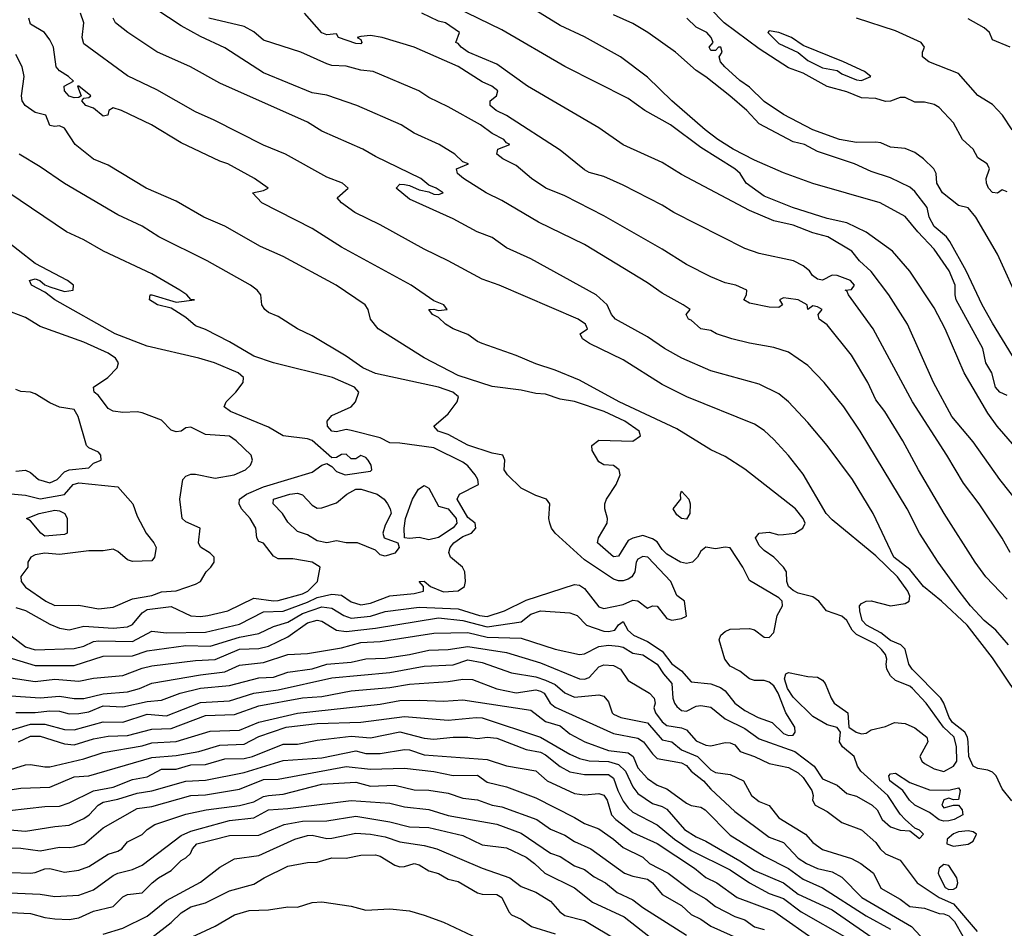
# Model space of a CAD drawing. Header units: metres. Extents: x -46681 to -43747, y -240911 to -237677.
# Tile 260 of 656: x -44941 to -44839, y -240417 to -240323. Entities that reach past the tile are written whole.
import ezdxf

# ---------------------------------------------------------------- set-up
doc = ezdxf.new("R2010")
doc.units = ezdxf.units.M
doc.layers.add('CONTOUR_INDEX', color=1, linetype='Continuous')
doc.layers.add('CONTOUR_INTER', color=3, linetype='Continuous')

msp = doc.modelspace()

# ---------------------------------------------------------------- linework, layer by layer
at = {"layer": 'CONTOUR_INDEX'}
for points, elevation in [([(-44839.1, -240382.82), (-44841.28, -240380.52), (-44842.39, -240379.02), (-44845.59, -240374.02), (-44848.22, -240369.52), (-44849.82, -240366.52), (-44851.67, -240363.52), (-44852.6, -240362.32), (-44853.42, -240360.52), (-44855.1, -240357.7), (-44857.6, -240354.59), (-44858.43, -240354.02), (-44858.53, -240353.52), (-44858.14, -240353.02), (-44858.6, -240352.73), (-44859.1, -240352.63), (-44859.6, -240353.02), (-44859.68, -240352.52), (-44860.59, -240352.02), (-44861.6, -240351.87), (-44862.1, -240351.82), (-44862.53, -240352.02), (-44862.2, -240352.52), (-44862.6, -240352.8), (-44863.6, -240352.79), (-44865.6, -240352.37), (-44866.2, -240352.02), (-44865.92, -240351.52), (-44865.89, -240351.02), (-44867, -240350.52), (-44868.1, -240350.26), (-44869.6, -240349.65), (-44872.1, -240348.37), (-44874.6, -240346.79), (-44880.6, -240343.36), (-44884.6, -240341.3), (-44886.55, -240340.52), (-44888.03, -240339.52), (-44889.6, -240338.18), (-44891, -240337.52), (-44891.6, -240337.02), (-44891.5, -240336.52), (-44890.27, -240336.02), (-44890.6, -240335.86), (-44890.87, -240335.52), (-44892.1, -240334.89), (-44893.3, -240334.02), (-44896.6, -240332.15), (-44898.6, -240331.19), (-44899.64, -240330.52), (-44904.33, -240328.52), (-44905.6, -240328.37), (-44907.1, -240327.97), (-44908.6, -240327.89), (-44909.1, -240327.72), (-44911.79, -240326.52), (-44915.6, -240325.29), (-44916.6, -240324.44), (-44917.6, -240323.9), (-44921.24, -240323.02)], 85), ([(-44836.1, -240361.76), (-44840.6, -240354.43), (-44841.66, -240352.52), (-44843.32, -240349.02), (-44844.99, -240346.02), (-44845.35, -240345.52), (-44846.6, -240344.46), (-44847.12, -240343.52), (-44847.33, -240342.52), (-44848.6, -240340.86), (-44849.1, -240340.41), (-44851.1, -240339.47), (-44853.1, -240338.82), (-44854.8, -240338.02), (-44858.6, -240336.74), (-44859.95, -240336.02), (-44861.1, -240335.76), (-44864.6, -240333.9), (-44865.89, -240332.52), (-44867.62, -240331.02), (-44870.1, -240329.06), (-44871.1, -240328.42), (-44873.22, -240326.52), (-44876.07, -240324.52), (-44877.6, -240323.59), (-44879.6, -240322.68)], 90), ([(-44941.6, -240390.92), (-44939.1, -240391.29), (-44937.1, -240391.08), (-44934.6, -240391.26), (-44933.1, -240390.95), (-44930.1, -240390.68), (-44928.1, -240389.94), (-44927.1, -240389.7), (-44922.6, -240389.13), (-44920.6, -240389.05), (-44918.1, -240387.99), (-44916.1, -240387.89), (-44915.1, -240387.68), (-44913.1, -240386.71), (-44911.1, -240385.28), (-44910.1, -240384.98), (-44909.6, -240385.1), (-44908.1, -240386.01), (-44907.1, -240386.15), (-44904.1, -240385.8), (-44897.6, -240384.76), (-44895.1, -240385.02), (-44892.6, -240385.66), (-44889.1, -240385.16), (-44888.1, -240384.38), (-44887.1, -240384.02), (-44884.1, -240384.24), (-44883.33, -240384.52), (-44882.39, -240385.52), (-44880.6, -240386.12), (-44880.1, -240386.17), (-44879.45, -240386.02), (-44879.1, -240385.47), (-44878.6, -240385.14), (-44878.12, -240386.02), (-44877.55, -240386.52), (-44876.1, -240387.2), (-44874.6, -240388.17), (-44873.6, -240389.5), (-44872.6, -240390.2), (-44871.6, -240391.33), (-44869.6, -240391.56), (-44868.6, -240391.93), (-44868.1, -240392.27), (-44867.12, -240393.52), (-44866.1, -240394.3), (-44864.73, -240395.02), (-44863.26, -240395.52), (-44862.1, -240396.66), (-44861.6, -240396.86), (-44861.1, -240396.83), (-44860.92, -240396.52), (-44860.96, -240396.02), (-44861.87, -240394.52), (-44862.65, -240392.52), (-44863.1, -240391.76), (-44863.6, -240391.36), (-44864.1, -240391.19), (-44865.1, -240391.19), (-44865.6, -240391.03), (-44866.6, -240390.25), (-44867.6, -240389.71), (-44868.14, -240389.02), (-44868.72, -240387.02), (-44868.55, -240386.52), (-44868.1, -240386.14), (-44867.6, -240385.93), (-44865.6, -240385.84), (-44865.1, -240385.98), (-44864.1, -240386.73), (-44863.6, -240386.76), (-44863.1, -240386.26), (-44862.75, -240384.52), (-44862.2, -240383.52), (-44862.23, -240383.02), (-44862.6, -240382.69), (-44865.6, -240380.92), (-44866.3, -240379.52), (-44867.6, -240377.53), (-44868.1, -240377.48), (-44869.1, -240377.64), (-44870.1, -240377.47), (-44870.6, -240377.89), (-44870.95, -240378.52), (-44871.46, -240379.02), (-44872.1, -240379.16), (-44872.72, -240379.02), (-44874.1, -240378.21), (-44874.6, -240377.71), (-44875.1, -240376.94), (-44875.6, -240376.61), (-44876.6, -240376.29), (-44877.6, -240376.54), (-44878.1, -240376.79), (-44879.1, -240378.42), (-44879.6, -240378.48), (-44881.24, -240377.02), (-44881.16, -240376.52), (-44880.27, -240375.02), (-44880.22, -240374.52), (-44880.51, -240373.52), (-44880.5, -240373.02), (-44880.33, -240372.52), (-44879.33, -240371.02), (-44878.9, -240370.02), (-44879.01, -240369.52), (-44879.6, -240369.07), (-44880.6, -240369.01), (-44881.1, -240368.7), (-44881.81, -240367.52), (-44881.84, -240367.02), (-44881.1, -240366.48), (-44877.6, -240366.57), (-44876.81, -240366.02), (-44876.97, -240365.52), (-44878.45, -240364.52), (-44880.56, -240363.52), (-44883.6, -240362.5), (-44885.1, -240362.24), (-44886.6, -240361.72), (-44887.6, -240361.66), (-44889.1, -240361.31), (-44892.1, -240360.93), (-44895.6, -240359.81), (-44899.1, -240357.99), (-44903.83, -240355.02), (-44904.62, -240354.02), (-44904.83, -240353.02), (-44905.17, -240352.52), (-44908.14, -240350.52), (-44913.6, -240347.56), (-44915.94, -240346.52), (-44919.6, -240344.44), (-44921.76, -240343.52), (-44924.6, -240341.85), (-44927.68, -240340.52), (-44931.6, -240338.15), (-44933.1, -240337.54), (-44935, -240336.02), (-44936.1, -240334.34), (-44936.6, -240334.12), (-44937.1, -240334.18), (-44937.6, -240334.07), (-44938.02, -240333.02), (-44939.1, -240332.73), (-44940.15, -240332.02), (-44940.46, -240331.52), (-44940.53, -240331.02), (-44940.24, -240329.02), (-44940.46, -240328.02), (-44941.1, -240326.78)], 80), ([(-44941.1, -240369.64), (-44940.1, -240369.55), (-44939.6, -240369.8), (-44938.77, -240370.52), (-44937.6, -240370.84), (-44936.86, -240370.52), (-44936.1, -240369.71), (-44935.6, -240369.51), (-44933.6, -240369.31), (-44933.1, -240368.84), (-44932.32, -240368.52), (-44932.35, -240368.02), (-44932.6, -240367.7), (-44933.6, -240367.26), (-44933.84, -240367.02), (-44934.69, -240364.02), (-44935.1, -240363.32), (-44936.6, -240363.08), (-44937.6, -240362.63), (-44939.1, -240361.68), (-44939.6, -240361.51), (-44940.6, -240361.44), (-44941.1, -240361.24)], 75), ([(-44942.1, -240400.5), (-44940.1, -240399.89), (-44939.6, -240399.84), (-44938.1, -240400.1), (-44937.6, -240400.07), (-44934.1, -240399.26), (-44932.1, -240398.61), (-44928.1, -240397.92), (-44927.1, -240397.6), (-44924.6, -240397.48), (-44921.1, -240396.43), (-44918.1, -240396.32), (-44916.1, -240395.5), (-44912.1, -240394.56), (-44903.6, -240393.65), (-44901.6, -240393.27), (-44899.6, -240393.22), (-44897.1, -240393.33), (-44895.1, -240393.19), (-44888.1, -240394.26), (-44886.6, -240395.42), (-44885.1, -240395.88), (-44884.1, -240396.69), (-44882.56, -240397.52), (-44880.1, -240398.42), (-44878.1, -240398.65), (-44877.58, -240399.02), (-44877.1, -240400.2), (-44876.1, -240401.29), (-44875.1, -240401.97), (-44874.1, -240402.36), (-44872.1, -240403.81), (-44871.6, -240404.08), (-44870.6, -240404.24), (-44870.18, -240404.52), (-44867.6, -240407.13), (-44864.1, -240409.29), (-44861.6, -240410.56), (-44860.1, -240411.64), (-44858.1, -240412.55), (-44853.6, -240415.41), (-44851.1, -240416.78)], 85), ([(-44941.6, -240410.95), (-44939.6, -240411.02), (-44939.1, -240410.96), (-44938.1, -240410.57), (-44937.6, -240410.54), (-44936.1, -240410.92), (-44934.6, -240410.72), (-44933.6, -240410.33), (-44931.6, -240409.08), (-44930.6, -240408.78), (-44930.2, -240408.52), (-44929.6, -240407.82), (-44928.1, -240407.05), (-44927.58, -240406.52), (-44926.79, -240406.02), (-44923.6, -240404.97), (-44921.51, -240404.52), (-44918.1, -240404.06), (-44916.6, -240403.69), (-44915.6, -240403.15), (-44915.1, -240403.02), (-44913.6, -240402.9), (-44909.6, -240401.86), (-44906.1, -240401.68), (-44904.6, -240402.07), (-44902.1, -240401.99), (-44900.1, -240402.46), (-44898.6, -240402.5), (-44896.6, -240402.78), (-44895.1, -240403.3), (-44893.6, -240403.49), (-44892.1, -240404.02), (-44891.1, -240404.21), (-44887.48, -240405.52), (-44886.1, -240406.49), (-44884.6, -240407.12), (-44883.6, -240407.78), (-44881.92, -240408.52), (-44878.46, -240411.02), (-44877.6, -240411.35), (-44876.1, -240411.65), (-44875.6, -240412.02), (-44874.6, -240413.24), (-44872.6, -240414.35), (-44871.6, -240415.29), (-44870.6, -240415.76), (-44869.6, -240416.47), (-44866.6, -240417.84)], 90), ([(-44923.91, -240418.02), (-44920.6, -240416.5), (-44918.6, -240415.31), (-44917.1, -240414.88), (-44915.1, -240414.79), (-44913.1, -240414.5), (-44912.1, -240414.54), (-44910.6, -240414.05), (-44909.6, -240413.97), (-44906.6, -240414.42), (-44905.1, -240414.83), (-44902.6, -240414.69), (-44900.6, -240414.91), (-44899.1, -240415.34), (-44897.1, -240416.09), (-44893.6, -240417.71)], 95)]:
    msp.add_lwpolyline(points, dxfattribs=dict(at, elevation=elevation))
at = {"layer": 'CONTOUR_INTER'}
for points, elevation in [([(-44838.95, -240387.52), (-44840.27, -240386.02), (-44841.45, -240385.02), (-44842.87, -240383.52), (-44844.02, -240382.02), (-44846.2, -240379.02), (-44848.12, -240376.02), (-44849.39, -240373.52), (-44854.23, -240365.52), (-44855.91, -240363.02), (-44857.92, -240360.52), (-44859.6, -240358.77), (-44861.6, -240357.4), (-44863.1, -240356.91), (-44865.6, -240356.49), (-44867.44, -240356.02), (-44869.02, -240355.52), (-44869.6, -240355.17), (-44870.6, -240355), (-44871.6, -240354.1), (-44871.89, -240354.02), (-44872.14, -240353.52), (-44871.73, -240353.02), (-44872.42, -240352.52), (-44874.6, -240351.35), (-44876.1, -240350.26), (-44882.6, -240346.32), (-44887.33, -240344.02), (-44891.1, -240341.79), (-44892.7, -240341.02), (-44895.02, -240339.52), (-44895.64, -240339.02), (-44895.76, -240338.52), (-44894.53, -240338.02), (-44895.1, -240337.81), (-44895.93, -240337.02), (-44897.55, -240336.02), (-44900.1, -240334.85), (-44901.46, -240334.02), (-44906, -240332.02), (-44909.1, -240330.96), (-44910.6, -240330.7), (-44915.6, -240328.67), (-44919.6, -240326.08), (-44922.1, -240324.93), (-44924.1, -240323.82), (-44928.1, -240321.16)], 84), ([(-44835.36, -240370.52), (-44840.12, -240365.02), (-44841.1, -240363.68), (-44843.51, -240359.52), (-44845.47, -240355.02), (-44846.6, -240352.84), (-44849.1, -240349.07), (-44850.9, -240347.02), (-44853.6, -240345.07), (-44855.6, -240344.09), (-44857.6, -240343.64), (-44861.19, -240342.52), (-44864.1, -240341.36), (-44865.94, -240340.02), (-44866.57, -240339.02), (-44867.13, -240338.52), (-44870.6, -240336.34), (-44873.75, -240334.02), (-44876.38, -240332.52), (-44878.1, -240331.28), (-44884.6, -240327.99), (-44891.1, -240324.22), (-44897.1, -240321.31)], 88), ([(-44839.1, -240340.91), (-44839.6, -240340.7), (-44840.1, -240341.03), (-44840.6, -240340.98), (-44841.01, -240340.52), (-44841.23, -240340.02), (-44841.26, -240339.52), (-44840.92, -240338.52), (-44841.14, -240338.02), (-44842.1, -240337.4), (-44842.61, -240336.52), (-44843.7, -240335.52), (-44844.6, -240333.79), (-44846.1, -240332.21), (-44846.6, -240331.93), (-44847.6, -240331.68), (-44848.6, -240331.66), (-44849.6, -240331.19), (-44850.1, -240331.2), (-44851.1, -240331.57), (-44851.6, -240331.6), (-44852.6, -240331.3), (-44854.1, -240331.24), (-44855.6, -240330.6), (-44857.6, -240330.06), (-44860.1, -240328.68), (-44861.6, -240328.14), (-44864.6, -240326.19), (-44868.22, -240323.52), (-44869.64, -240322.02)], 92), ([(-44941.6, -240392.79), (-44938.6, -240393), (-44936.6, -240392.81), (-44935.1, -240393.06), (-44934.1, -240393.06), (-44932.1, -240392.57), (-44929.6, -240392.36), (-44928.38, -240392.02), (-44927.1, -240391.49), (-44922.1, -240390.62), (-44919.6, -240390.31), (-44918.1, -240389.61), (-44915.6, -240389.36), (-44913.1, -240388.51), (-44911.1, -240388.41), (-44907.6, -240387.83), (-44905.6, -240387.28), (-44903.6, -240387.19), (-44898.1, -240386.34), (-44894.6, -240386.26), (-44892.6, -240386.74), (-44889.1, -240386.85), (-44885.6, -240387.97), (-44883.1, -240388.51), (-44882.6, -240388.46), (-44881.1, -240387.69), (-44880.1, -240387.57), (-44879.1, -240387.66), (-44878.6, -240387.78), (-44877.6, -240388.38), (-44876.6, -240388.56), (-44875.1, -240389.51), (-44874.47, -240390.52), (-44873.6, -240391.52), (-44873.48, -240393.02), (-44873.32, -240393.52), (-44873.1, -240393.89), (-44872.6, -240394.29), (-44872.1, -240394.36), (-44871.1, -240393.84), (-44870.6, -240393.78), (-44869.6, -240393.94), (-44868.1, -240395.13), (-44866.1, -240396.15), (-44864.6, -240397.22), (-44860.96, -240398.52), (-44858.94, -240400.02), (-44858.1, -240401.33), (-44856.6, -240401.96), (-44855.6, -240402.84), (-44854.6, -240403.11), (-44852.99, -240404.02), (-44852.48, -240404.52), (-44851.95, -240405.52), (-44851.1, -240406.25), (-44850.1, -240406.61), (-44849.1, -240406.69), (-44848.1, -240407.47), (-44847.72, -240407.02), (-44848.1, -240406.6), (-44848.6, -240406.41), (-44849.6, -240405.5), (-44850.1, -240404.96), (-44851.39, -240403.02), (-44854.16, -240400.52), (-44854.49, -240400.02), (-44854.83, -240399.02), (-44856.04, -240398.02), (-44856.35, -240397.52), (-44856.24, -240396.52), (-44856.6, -240396.03), (-44857.6, -240395.78), (-44859.1, -240394.91), (-44861.1, -240392.93), (-44861.7, -240392.02), (-44862.01, -240391.02), (-44861.88, -240390.52), (-44861.6, -240390.37), (-44859.6, -240390.8), (-44858.6, -240390.86), (-44858.1, -240391.17), (-44857.82, -240391.52), (-44857.21, -240393.02), (-44856.89, -240393.52), (-44855.5, -240394.52), (-44855.37, -240396.02), (-44854.64, -240396.52), (-44854.1, -240396.7), (-44853.6, -240396.63), (-44853.1, -240396.29), (-44851.6, -240395.93), (-44850.7, -240395.52), (-44849.6, -240395.61), (-44848.6, -240396.06), (-44847.37, -240397.02), (-44847.27, -240397.52), (-44848.07, -240399.02), (-44847.86, -240399.52), (-44847.6, -240399.74), (-44846.6, -240400.28), (-44845.6, -240400.55), (-44844.61, -240400.02), (-44844.29, -240399.52), (-44844.3, -240398.02), (-44844.54, -240397.02), (-44845.63, -240396.02), (-44847.42, -240393.52), (-44848.83, -240392.02), (-44849.1, -240391.8), (-44850.6, -240391.19), (-44851.1, -240390.73), (-44851.48, -240390.02), (-44851.55, -240389.52), (-44851.46, -240389.02), (-44851.6, -240388.52), (-44852.01, -240388.02), (-44852.6, -240387.47), (-44854.6, -240386.46), (-44855.04, -240386.02), (-44855.6, -240385.03), (-44856.1, -240384.58), (-44857.69, -240384.02), (-44858.47, -240383.02), (-44859.1, -240382.6), (-44860.6, -240382.22), (-44861.1, -240381.95), (-44861.58, -240381.52), (-44861.77, -240381.02), (-44861.8, -240380.02), (-44862.12, -240379.52), (-44863.1, -240378.51), (-44864.1, -240377.83), (-44864.6, -240377.31), (-44864.99, -240376.52), (-44864.62, -240376.02), (-44863.6, -240375.93), (-44862.6, -240376.21), (-44862.1, -240376.17), (-44860.95, -240376.02), (-44860.11, -240375.52), (-44859.87, -240375.02), (-44860.08, -240374.52), (-44860.86, -240373.52), (-44866.1, -240369.44), (-44868.1, -240368.13), (-44869.6, -240367.45), (-44873.1, -240365.3), (-44879.02, -240362.52), (-44883.1, -240360.28), (-44885.6, -240359.25), (-44887.6, -240358.61), (-44889.6, -240357.74), (-44893.1, -240356.52), (-44893.6, -240356.31), (-44894.6, -240355.6), (-44896.1, -240355.01), (-44896.9, -240354.52), (-44897.6, -240353.83), (-44898.21, -240353.52), (-44898.59, -240353.02), (-44898.1, -240352.98), (-44897.6, -240353.13), (-44896.73, -240353.02), (-44897.06, -240352.52), (-44898.1, -240352.13), (-44900.41, -240350.52), (-44907.6, -240346.59), (-44910.6, -240344.68), (-44915.8, -240342.02), (-44916.73, -240341.02), (-44915.6, -240340.76), (-44915.13, -240340.52), (-44916.54, -240339.52), (-44919.29, -240338.02), (-44920.1, -240337.75), (-44924.1, -240335.87), (-44927.14, -240334.02), (-44930.22, -240332.52), (-44931.1, -240332.27), (-44931.54, -240332.52), (-44931.62, -240333.02), (-44932.1, -240333.13), (-44933.1, -240332.29), (-44933.9, -240332.02), (-44934.31, -240331.52), (-44934.1, -240331.27), (-44933.6, -240331.19), (-44933.37, -240331.02), (-44934.6, -240330.01), (-44934.76, -240330.02), (-44934.39, -240331.02), (-44934.6, -240331.19), (-44935.1, -240331.22), (-44935.6, -240331.07), (-44936.09, -240330.52), (-44936.14, -240330.02), (-44935.16, -240329.52), (-44935.67, -240329.02), (-44936.6, -240328.45), (-44936.94, -240328.02), (-44937.24, -240326.02), (-44937.6, -240325.26), (-44938.14, -240324.52), (-44939.6, -240323.63), (-44939.77, -240323.02)], 81), ([(-44838.6, -240403.57), (-44839.6, -240402.34), (-44840.21, -240401.02), (-44840.6, -240400.65), (-44841.1, -240400.43), (-44842.1, -240400.27), (-44842.61, -240400.02), (-44843.03, -240399.02), (-44843.1, -240397.5), (-44843.18, -240397.02), (-44843.45, -240396.52), (-44844.72, -240395.52), (-44845.06, -240395.02), (-44845.61, -240393.52), (-44845.93, -240393.02), (-44848.88, -240390.02), (-44849.21, -240389.52), (-44849.6, -240387.97), (-44850.05, -240387.52), (-44851.1, -240387.07), (-44852.1, -240386.3), (-44853.58, -240385.52), (-44854.01, -240385.02), (-44854.27, -240384.02), (-44854.29, -240383.52), (-44854.1, -240383.26), (-44853.6, -240383.03), (-44853.1, -240383.01), (-44851.1, -240383.5), (-44849.6, -240383.27), (-44849.19, -240383.02), (-44849.1, -240382.52), (-44849.3, -240382.02), (-44850.38, -240380.52), (-44852.6, -240378.38), (-44857.1, -240374.68), (-44857.73, -240374.02), (-44860.1, -240369.98), (-44861.6, -240368.04), (-44863.1, -240366.38), (-44864.1, -240365.46), (-44865.1, -240364.8), (-44872.07, -240362.02), (-44874.6, -240360.73), (-44878.6, -240358.2), (-44882.06, -240356.52), (-44882.78, -240356.02), (-44883.02, -240355.52), (-44882.27, -240355.02), (-44882.49, -240354.52), (-44883.25, -240354.02), (-44891.37, -240350.52), (-44893.1, -240349.9), (-44896.6, -240348), (-44899.1, -240346.82), (-44903.6, -240344.29), (-44906.21, -240343.02), (-44907.58, -240342.02), (-44908.05, -240341.52), (-44906.9, -240340.52), (-44907.5, -240340.02), (-44909.1, -240339.38), (-44913.36, -240337.02), (-44915.6, -240336.11), (-44920.69, -240333.52), (-44922.6, -240332.67), (-44926.6, -240330.4), (-44929.6, -240328.97), (-44934.1, -240325.67), (-44934.28, -240325.02), (-44934.1, -240323.52), (-44934.44, -240322.52)], 82), ([(-44836.81, -240394.52), (-44840.6, -240388.88), (-44843.21, -240385.52), (-44845.84, -240383.02), (-44847.69, -240381.52), (-44849.1, -240379.77), (-44850.77, -240378.52), (-44852.89, -240374.02), (-44855.02, -240370.52), (-44857.6, -240367.02), (-44859.6, -240364.63), (-44861.6, -240362.53), (-44862.6, -240361.69), (-44864.6, -240360.71), (-44869.6, -240359.32), (-44872.57, -240358.02), (-44874.35, -240357.02), (-44876.1, -240355.82), (-44879.38, -240354.02), (-44879.82, -240353.52), (-44880.24, -240352.52), (-44881.39, -240351.52), (-44888.1, -240347.79), (-44890.6, -240346.65), (-44892.1, -240345.61), (-44893.62, -240345.02), (-44896.1, -240343.67), (-44900.6, -240341.66), (-44901.96, -240340.52), (-44901.6, -240340.12), (-44901.1, -240340.16), (-44900.6, -240340.24), (-44899.6, -240340.68), (-44898.6, -240340.89), (-44898.1, -240341.13), (-44897.6, -240341.19), (-44897.13, -240341.02), (-44897.86, -240340.52), (-44898.6, -240340.21), (-44899.44, -240339.52), (-44904.1, -240337.27), (-44905.4, -240336.52), (-44909.6, -240334.65), (-44911.1, -240333.74), (-44920.1, -240329.72), (-44923.12, -240328.02), (-44926.6, -240326.49), (-44929.58, -240324.52), (-44930.86, -240323.52), (-44931.07, -240323.02)], 83), ([(-44838.77, -240378.02), (-44839.6, -240376.56), (-44841.99, -240373.02), (-44843.6, -240370.9), (-44845.3, -240368.02), (-44848.82, -240362.52), (-44852.87, -240355.02), (-44855.43, -240351.52), (-44855.6, -240351.09), (-44855.76, -240351.02), (-44855.1, -240350.97), (-44854.82, -240350.52), (-44855.22, -240350.02), (-44856.58, -240349.52), (-44857.1, -240349.49), (-44858.1, -240349.98), (-44858.6, -240349.9), (-44859.13, -240349.52), (-44859.45, -240349.02), (-44860.08, -240348.52), (-44861.09, -240348.02), (-44864.6, -240347.25), (-44866.1, -240346.73), (-44873.4, -240343.02), (-44874.6, -240342.28), (-44878.6, -240340.22), (-44880.6, -240339.34), (-44882.1, -240338.92), (-44882.6, -240338.65), (-44885.1, -240336.63), (-44890.6, -240333.03), (-44891.69, -240332.52), (-44892.29, -240332.02), (-44892.3, -240331.52), (-44891.63, -240331.02), (-44891.51, -240330.52), (-44892.13, -240330.02), (-44893.1, -240329.58), (-44895.6, -240328.01), (-44900.12, -240326.02), (-44903.42, -240325.02), (-44904.6, -240324.81), (-44905.6, -240324.91), (-44905.97, -240325.02), (-44905.6, -240325.23), (-44905.5, -240325.52), (-44905.6, -240325.66), (-44906.1, -240325.65), (-44907.89, -240325.02), (-44908.1, -240324.63), (-44909.1, -240324.74), (-44909.6, -240324.55), (-44911.39, -240322.52)], 86), ([(-44835.86, -240375.52), (-44839.85, -240370.52), (-44842.6, -240366.63), (-44844.8, -240364.02), (-44846.69, -240360.52), (-44849.35, -240354.52), (-44851.26, -240351.52), (-44853.1, -240349.12), (-44854.3, -240348.02), (-44855.08, -240347.02), (-44857.56, -240345.52), (-44859.1, -240345.13), (-44861.1, -240344.34), (-44863.1, -240343.89), (-44865.6, -240342.82), (-44872.6, -240339.13), (-44874.6, -240337.9), (-44878.6, -240336.07), (-44881.1, -240334.3), (-44888.45, -240330.02), (-44891.6, -240327.76), (-44894.56, -240326.52), (-44895.29, -240326.02), (-44895.6, -240325.63), (-44895.83, -240325.52), (-44895.45, -240324.52), (-44896.88, -240323.52), (-44897.6, -240323.34), (-44899.31, -240322.52)], 87), ([(-44839.1, -240361.85), (-44839.86, -240361.52), (-44840.31, -240361.02), (-44840.68, -240359.52), (-44841.28, -240358.52), (-44841.61, -240357.02), (-44844.33, -240352.02), (-44844.46, -240351.52), (-44844.45, -240350.52), (-44845.08, -240349.02), (-44846.6, -240346.81), (-44848.3, -240345.02), (-44849.6, -240343.43), (-44852.16, -240342.02), (-44859.1, -240340.04), (-44862.1, -240338.96), (-44865.1, -240337.65), (-44867.28, -240336.52), (-44868.87, -240335.52), (-44870.16, -240334.52), (-44873.59, -240331.52), (-44876.1, -240329.1), (-44878.87, -240327.02), (-44882.6, -240324.94), (-44885.1, -240323.78), (-44887.6, -240322.25)], 89), ([(-44837.71, -240352.52), (-44840.1, -240347.31), (-44842.32, -240343.52), (-44843.1, -240342.54), (-44844.1, -240342.31), (-44845.74, -240341.02), (-44846.34, -240340.02), (-44846.39, -240339.02), (-44846.64, -240338.52), (-44847.72, -240337.52), (-44848.6, -240336.86), (-44849.6, -240336.43), (-44851.1, -240336.3), (-44852.1, -240335.87), (-44852.6, -240335.79), (-44854.6, -240335.81), (-44856.34, -240335.52), (-44859.08, -240334.52), (-44862.1, -240332.96), (-44864.1, -240331.59), (-44865.6, -240330.13), (-44866.6, -240329.45), (-44868.16, -240328.02), (-44868.6, -240327.52), (-44868.74, -240327.02), (-44868.41, -240326.52), (-44868.55, -240326.02), (-44868.8, -240326.02), (-44869.1, -240326.37), (-44869.6, -240326.35), (-44869.77, -240326.02), (-44869.35, -240325.52), (-44869.54, -240325.02), (-44870.01, -240324.52), (-44871.1, -240323.97), (-44872.07, -240323.02)], 91), ([(-44838.58, -240334.52), (-44839.59, -240333.02), (-44840.6, -240331.91), (-44842.1, -240330.99), (-44844.1, -240328.74), (-44847.17, -240327.52), (-44847.82, -240327.02), (-44847.8, -240326.52), (-44847.6, -240326.02), (-44847.96, -240325.52), (-44850.6, -240324.33), (-44854.6, -240323.04)], 93), ([(-44838.8, -240326.02), (-44840.6, -240325.27), (-44840.9, -240324.52), (-44841.47, -240324.02), (-44843.1, -240323.09)], 94), ([(-44863.6, -240324.34), (-44863.71, -240324.52), (-44862.6, -240325.62), (-44860.6, -240326.56), (-44859.6, -240327.37), (-44858.1, -240328.13), (-44856.6, -240328.41), (-44856.1, -240328.77), (-44854.6, -240329.38), (-44854.1, -240329.46), (-44853.11, -240329.02), (-44853.79, -240328.52), (-44855.95, -240327.52), (-44860.1, -240325.83), (-44861.27, -240325.02), (-44862.6, -240324.51), (-44863.6, -240324.34)], 92), ([(-44943.1, -240388.45), (-44939.1, -240389.67), (-44935.1, -240389.64), (-44932.1, -240388.69), (-44929.1, -240388.67), (-44927.6, -240388.13), (-44923.6, -240387.61), (-44921.1, -240387.67), (-44918.1, -240386.74), (-44916.1, -240386.35), (-44914.6, -240385.63), (-44913.1, -240385.2), (-44911.6, -240384.32), (-44909.6, -240383.63), (-44908.6, -240383.74), (-44907.34, -240384.52), (-44906.6, -240384.77), (-44904.6, -240384.58), (-44903.1, -240384.09), (-44899.6, -240383.65), (-44895.6, -240383.84), (-44893.38, -240384.52), (-44892.6, -240384.62), (-44890.82, -240384.02), (-44888.6, -240382.93), (-44883.6, -240381.33), (-44883.1, -240381.39), (-44882.6, -240381.72), (-44881.1, -240383.62), (-44880.6, -240383.79), (-44878.6, -240383.37), (-44877.6, -240382.93), (-44877.1, -240383), (-44876.1, -240383.74), (-44875.6, -240383.5), (-44875.1, -240383.55), (-44874.1, -240384.83), (-44873.6, -240384.98), (-44872.6, -240384.82), (-44872.1, -240384.59), (-44872.29, -240383.02), (-44873.1, -240382.45), (-44873.7, -240381.02), (-44876.06, -240378.52), (-44876.6, -240378.43), (-44877.1, -240378.71), (-44877.26, -240379.02), (-44877.41, -240380.02), (-44877.73, -240380.52), (-44878.1, -240380.77), (-44878.6, -240380.94), (-44879.1, -240380.94), (-44879.6, -240380.77), (-44882.6, -240378.79), (-44885.6, -240376.02), (-44885.97, -240375.52), (-44886.16, -240375.02), (-44886.24, -240374.52), (-44886.14, -240373.02), (-44886.5, -240372.52), (-44887.6, -240372.16), (-44889.1, -240371.41), (-44890.52, -240370.02), (-44890.86, -240369.52), (-44890.78, -240368.52), (-44891, -240368.02), (-44892.1, -240367.79), (-44894.6, -240366.97), (-44896.6, -240365.87), (-44897.63, -240365.52), (-44898.08, -240365.02), (-44896.6, -240363.74), (-44895.68, -240362.52), (-44895.56, -240362.02), (-44896.12, -240361.52), (-44897.6, -240361.01), (-44904.1, -240359.59), (-44905.38, -240359.02), (-44907.1, -240357.83), (-44910.6, -240355.73), (-44912.12, -240355.02), (-44914.1, -240353.75), (-44915.1, -240353.31), (-44915.47, -240353.02), (-44915.79, -240352.52), (-44915.88, -240351.52), (-44916.28, -240351.02), (-44916.94, -240350.52), (-44921.42, -240348.02), (-44926.39, -240345.52), (-44928.1, -240344.45), (-44930.6, -240343.26), (-44936.1, -240340.04), (-44938.6, -240338.32), (-44940.75, -240337.02)], 79), ([(-44941.6, -240386.57), (-44940.1, -240387.74), (-44939.1, -240388.05), (-44935.1, -240387.92), (-44934.1, -240387.66), (-44933.1, -240387.19), (-44932.6, -240387.12), (-44929.1, -240387.17), (-44927.1, -240386.13), (-44925.6, -240386.31), (-44921.6, -240386.24), (-44918.1, -240385.39), (-44915.6, -240384.13), (-44913.6, -240384.06), (-44911.1, -240383.14), (-44910.1, -240382.65), (-44908.6, -240382.33), (-44907.6, -240382.43), (-44906.6, -240383.11), (-44905.6, -240383.4), (-44904.6, -240383.24), (-44902.6, -240382.47), (-44900.1, -240382.26), (-44899.16, -240382.02), (-44899.14, -240381.52), (-44899.59, -240381.02), (-44899.1, -240380.99), (-44898.42, -240381.52), (-44897.1, -240382.09), (-44895.6, -240381.97), (-44894.95, -240381.52), (-44894.83, -240381.02), (-44894.89, -240380.02), (-44895.15, -240379.52), (-44896.39, -240378.52), (-44896.53, -240378.02), (-44896.41, -240377.52), (-44896.04, -240377.02), (-44895.1, -240376.37), (-44894.23, -240376.02), (-44893.78, -240375.52), (-44893.83, -240375.02), (-44894.6, -240374.41), (-44895.68, -240372.52), (-44895.44, -240372.02), (-44893.48, -240371.02), (-44893.55, -240370.52), (-44893.84, -240370.02), (-44894.6, -240369.09), (-44895.1, -240368.72), (-44898.1, -240367.26), (-44901.6, -240366.77), (-44902.6, -240366.74), (-44903.6, -240366.23), (-44906.6, -240365.46), (-44907.1, -240365.38), (-44908.1, -240365.59), (-44908.6, -240365.52), (-44909.04, -240365.02), (-44909.06, -240364.52), (-44908.6, -240363.93), (-44906.61, -240363.02), (-44906.14, -240362.52), (-44905.81, -240361.52), (-44906.25, -240361.02), (-44908.53, -240360.02), (-44914.6, -240358.52), (-44916.6, -240357.81), (-44919.1, -240356.35), (-44921.6, -240355.08), (-44922.6, -240354.71), (-44923.6, -240353.85), (-44925.1, -240352.86), (-44926.51, -240352.52), (-44927.36, -240352.02), (-44927.29, -240351.52), (-44927.1, -240351.52), (-44924.6, -240352.25), (-44922.71, -240352.02), (-44923.1, -240351.98), (-44923.51, -240351.52), (-44924.24, -240351.02), (-44927.1, -240349.36), (-44932.09, -240347.02), (-44934.1, -240345.86), (-44935.89, -240345.02), (-44941.82, -240341.02)], 78), ([(-44941.1, -240383.67), (-44940.1, -240384.01), (-44937.6, -240385.41), (-44936.6, -240385.83), (-44935.6, -240385.99), (-44934.1, -240385.61), (-44931.1, -240385.8), (-44929.6, -240385.68), (-44929.1, -240385.42), (-44928.1, -240384.25), (-44927.6, -240383.89), (-44925.1, -240383.57), (-44923.1, -240384.53), (-44922.1, -240384.61), (-44921.35, -240384.52), (-44919.27, -240384.02), (-44916.6, -240382.72), (-44914.6, -240383), (-44914.1, -240382.96), (-44911.6, -240382.27), (-44911.07, -240382.02), (-44910.05, -240381.02), (-44909.78, -240379.52), (-44910.6, -240379.02), (-44912.6, -240378.68), (-44914.1, -240378.67), (-44914.6, -240378.39), (-44915.6, -240377.08), (-44916.1, -240376.91), (-44916.31, -240376.52), (-44916.41, -240375.52), (-44916.98, -240374.52), (-44917.88, -240373.52), (-44918.12, -240373.02), (-44918.07, -240372.52), (-44917.35, -240372.02), (-44915.6, -240371.25), (-44910.6, -240369.77), (-44909.6, -240369.05), (-44909.1, -240368.88), (-44908.6, -240369.16), (-44908.1, -240369.7), (-44907.22, -240370.02), (-44904.6, -240369.64), (-44904.47, -240369.52), (-44904.55, -240369.02), (-44904.85, -240368.52), (-44905.1, -240368.24), (-44905.6, -240368.05), (-44906.1, -240368.38), (-44906.6, -240368.39), (-44907.1, -240367.89), (-44907.6, -240367.94), (-44908.1, -240368.25), (-44908.6, -240368.29), (-44910.6, -240366.5), (-44911.1, -240366.32), (-44913.6, -240366.01), (-44915.1, -240365.14), (-44919.02, -240363.52), (-44919.65, -240363.02), (-44919.45, -240362.52), (-44918.46, -240361.52), (-44917.71, -240360.52), (-44917.66, -240360.02), (-44918.23, -240359.52), (-44920.64, -240358.52), (-44922.28, -240358.02), (-44927.6, -240356.8), (-44930.89, -240355.52), (-44937.08, -240352.02), (-44938.1, -240351.23), (-44939.5, -240350.52), (-44939.69, -240350.02), (-44939.1, -240349.87), (-44938.63, -240350.02), (-44938.1, -240350.46), (-44937.6, -240350.68), (-44936.1, -240351.17), (-44935.19, -240351.02), (-44935.17, -240350.52), (-44935.79, -240350.02), (-44939.1, -240348.28), (-44942.6, -240345.54)], 77), ([(-44941.6, -240371.99), (-44940.1, -240372.13), (-44938.6, -240372.51), (-44936.1, -240372.07), (-44935.19, -240371.02), (-44934.6, -240370.84), (-44930.6, -240371.26), (-44929.06, -240373.02), (-44928.6, -240374.3), (-44927.7, -240376.02), (-44926.91, -240377.02), (-44926.67, -240377.52), (-44926.83, -240378.52), (-44927.1, -240378.89), (-44929.1, -240378.95), (-44929.6, -240378.79), (-44930.6, -240377.92), (-44931.1, -240377.69), (-44932.1, -240377.87), (-44933.6, -240377.87), (-44936.6, -240378.22), (-44938.1, -240378.11), (-44939.1, -240378.27), (-44939.57, -240378.52), (-44939.86, -240379.02), (-44939.88, -240379.52), (-44940.6, -240380.5), (-44940.56, -240381.02), (-44940.1, -240381.58), (-44938, -240383.02), (-44937.1, -240383.47), (-44934.6, -240383.43), (-44932.6, -240383.81), (-44931.1, -240383.66), (-44929.1, -240382.78), (-44927.1, -240382.45), (-44926.1, -240382.09), (-44924.6, -240381.97), (-44922.6, -240381.29), (-44922.1, -240381.02), (-44921.5, -240380.02), (-44921.02, -240379.52), (-44920.69, -240379.02), (-44920.69, -240378.52), (-44921.1, -240378.08), (-44922.1, -240377.48), (-44922.29, -240377.02), (-44922.14, -240375.52), (-44923.6, -240374.86), (-44923.98, -240374.52), (-44924.23, -240372.52), (-44923.9, -240370.52), (-44923.6, -240370.18), (-44923.1, -240369.98), (-44922.6, -240369.98), (-44920.6, -240370.39), (-44918.65, -240370.02), (-44917.47, -240369.52), (-44916.96, -240369.02), (-44916.74, -240368.52), (-44916.9, -240368.02), (-44918.43, -240366.52), (-44919.1, -240366.04), (-44921.6, -240365.87), (-44923.1, -240365.13), (-44923.6, -240365.19), (-44924.1, -240365.52), (-44924.6, -240365.62), (-44925.1, -240365.43), (-44926.1, -240364.39), (-44928.1, -240363.66), (-44928.6, -240363.53), (-44930.1, -240363.62), (-44931.1, -240363.47), (-44931.6, -240363.22), (-44932.6, -240361.86), (-44933.04, -240361.52), (-44933.1, -240361.02), (-44931.63, -240360.02), (-44930.66, -240359.02), (-44930.55, -240358.52), (-44930.85, -240358.02), (-44931.59, -240357.52), (-44934.1, -240356.39), (-44938.6, -240354.75), (-44940.1, -240353.84), (-44942.27, -240353.02)], 76), ([(-44906.11, -240371.52), (-44905.58, -240371.52), (-44903.91, -240372.02), (-44903.21, -240372.52), (-44902.85, -240373.02), (-44902.58, -240373.52), (-44902.49, -240374.02), (-44903.1, -240375.2), (-44903.33, -240376.02), (-44903.2, -240376.52), (-44901.81, -240377.02), (-44901.65, -240377.52), (-44902.1, -240378.09), (-44903.1, -240378.41), (-44903.6, -240378.27), (-44904.1, -240377.79), (-44905.94, -240377.02), (-44907.1, -240377.04), (-44908.1, -240376.81), (-44909.1, -240377.02), (-44910.1, -240376.82), (-44911.1, -240376.2), (-44912.1, -240375.87), (-44913.1, -240374.91), (-44913.65, -240374.02), (-44914.63, -240373.02), (-44914.57, -240372.52), (-44912.89, -240372.02), (-44912.1, -240371.91), (-44911.6, -240372.08), (-44910.6, -240373.16), (-44910.1, -240373.47), (-44909.6, -240373.44), (-44908.1, -240372.93), (-44907.05, -240372.02), (-44906.11, -240371.52)], 78), ([(-44899.66, -240371.52), (-44899.1, -240371.14), (-44898.6, -240371.4), (-44897.6, -240373.27), (-44896.6, -240373.52), (-44895.79, -240374.52), (-44895.73, -240375.02), (-44896.1, -240375.48), (-44897.6, -240376.49), (-44898.6, -240376.72), (-44899.6, -240376.49), (-44900.6, -240376.6), (-44901.1, -240376.51), (-44901.15, -240375.52), (-44900.99, -240374.52), (-44900.28, -240372.52), (-44899.66, -240371.52)], 78), ([(-44872.72, -240372.02), (-44872.6, -240371.72), (-44871.84, -240372.52), (-44871.71, -240373.02), (-44871.76, -240374.02), (-44872.1, -240374.58), (-44872.6, -240374.52), (-44873.1, -240374.14), (-44873.46, -240373.52), (-44872.69, -240372.52), (-44872.72, -240372.02)], 81), ([(-44938.69, -240374.02), (-44937.1, -240373.66), (-44936.6, -240373.75), (-44936.06, -240374.02), (-44935.81, -240374.52), (-44935.8, -240376.02), (-44936.1, -240376.16), (-44938.1, -240376.36), (-44938.54, -240376.02), (-44939.6, -240374.75), (-44940, -240374.52), (-44938.69, -240374.02)], 77), ([(-44941.1, -240394.48), (-44939.1, -240394.49), (-44937.6, -240394.31), (-44936.6, -240394.35), (-44935.6, -240394.62), (-44934.6, -240394.6), (-44933.6, -240394.42), (-44932.1, -240393.82), (-44930.1, -240393.9), (-44927.6, -240393.35), (-44926.1, -240393.23), (-44924.19, -240392.52), (-44922.1, -240391.99), (-44919.1, -240391.7), (-44916.1, -240390.92), (-44914.6, -240390.84), (-44913.1, -240390.33), (-44910.6, -240389.99), (-44909.1, -240389.53), (-44906.6, -240389.33), (-44905.1, -240388.98), (-44903.1, -240388.9), (-44900.6, -240388.53), (-44898.6, -240388.08), (-44896.6, -240388.02), (-44894.6, -240387.69), (-44890.6, -240388.33), (-44887.1, -240389.39), (-44883.1, -240391.04), (-44882.6, -240391.06), (-44882.1, -240390.88), (-44881.1, -240389.81), (-44880.6, -240389.59), (-44879.6, -240389.67), (-44878.88, -240390.02), (-44878.1, -240391.21), (-44875.91, -240392.52), (-44875.41, -240393.02), (-44875.33, -240393.52), (-44875.46, -240394.02), (-44875.28, -240394.52), (-44874.6, -240395.44), (-44874.1, -240395.82), (-44872.6, -240396.08), (-44872.1, -240396.29), (-44871.1, -240397.4), (-44870.1, -240397.87), (-44869.6, -240397.93), (-44868.1, -240397.59), (-44867.6, -240397.6), (-44867.1, -240397.81), (-44866.57, -240398.52), (-44865.1, -240399.02), (-44863.6, -240399.75), (-44861.6, -240400.17), (-44860.6, -240400.69), (-44860.1, -240401.2), (-44859.18, -240402.52), (-44859.06, -240403.02), (-44859.13, -240403.52), (-44858.86, -240404.02), (-44857.6, -240404.7), (-44856.1, -240405.8), (-44854.1, -240406.56), (-44852.6, -240407.89), (-44852.16, -240408.52), (-44851.6, -240409.04), (-44850.1, -240409.71), (-44848.35, -240412.02), (-44846.1, -240413.55), (-44844.6, -240414.2), (-44842.18, -240417.02)], 82), ([(-44944.05, -240397.02), (-44939.6, -240395.69), (-44938.1, -240395.68), (-44936.1, -240396.24), (-44935.1, -240396.27), (-44932.1, -240395.45), (-44930.1, -240395.48), (-44927.6, -240394.67), (-44925.6, -240394.84), (-44922.1, -240393.47), (-44919.1, -240393.29), (-44916.6, -240392.49), (-44914.1, -240392.16), (-44908.6, -240390.93), (-44902.6, -240390.38), (-44899.1, -240389.71), (-44896.1, -240389.59), (-44894.6, -240389.09), (-44893.1, -240389.36), (-44890.1, -240390.4), (-44887.6, -240390.83), (-44886.6, -240391.15), (-44885.6, -240391.62), (-44884.6, -240392.47), (-44883.6, -240392.92), (-44881.1, -240392.66), (-44880.6, -240392.8), (-44880.1, -240393.4), (-44879.75, -240394.52), (-44879.6, -240394.67), (-44878.85, -240395.02), (-44876.1, -240395.55), (-44874.6, -240397.3), (-44873.6, -240397.53), (-44872.6, -240398.35), (-44870.97, -240399.02), (-44869.6, -240400.38), (-44869.1, -240400.66), (-44867.6, -240400.87), (-44866.22, -240401.52), (-44865.41, -240403.02), (-44864.6, -240403.67), (-44863.6, -240404.08), (-44862.6, -240405.34), (-44859.83, -240407.02), (-44859.1, -240407.86), (-44858.1, -240408.58), (-44855.1, -240409.53), (-44854.14, -240410.02), (-44852.85, -240411.02), (-44852.1, -240412.57), (-44850.1, -240413.71), (-44849.1, -240414.46), (-44847.6, -240414.63), (-44846.1, -240415.19), (-44845.6, -240415.21), (-44845.1, -240415.41), (-44844.53, -240416.02), (-44843.64, -240417.52)], 83), ([(-44940.84, -240397.52), (-44939.6, -240396.94), (-44938.6, -240396.94), (-44936.1, -240397.71), (-44935.1, -240397.83), (-44933.1, -240397.22), (-44931.6, -240396.93), (-44929.6, -240396.85), (-44927.1, -240396.21), (-44925.1, -240396.14), (-44921.6, -240394.79), (-44918.6, -240394.71), (-44916.1, -240393.81), (-44911.6, -240392.99), (-44909.6, -240392.86), (-44906.6, -240392.27), (-44902.6, -240391.93), (-44900.6, -240391.58), (-44896.6, -240391.32), (-44895.1, -240391.08), (-44894.1, -240391.09), (-44891.6, -240392.07), (-44889.6, -240392.48), (-44887.6, -240392.15), (-44887.1, -240392.29), (-44886.73, -240392.52), (-44886.13, -240393.52), (-44885.6, -240393.95), (-44879.6, -240396.65), (-44877.1, -240397.13), (-44876.5, -240397.52), (-44875.6, -240398.76), (-44875.1, -240399.22), (-44872.6, -240399.67), (-44872.1, -240399.94), (-44871.6, -240400.53), (-44870.34, -240401.52), (-44869.6, -240402.38), (-44867.1, -240404.67), (-44863.6, -240407.31), (-44862.1, -240407.87), (-44860.6, -240409.48), (-44859.75, -240410.02), (-44858.6, -240410.56), (-44857.1, -240410.88), (-44856.1, -240411.44), (-44854.05, -240413.52), (-44848.93, -240416.52), (-44847.1, -240418.5)], 84), ([(-44943.1, -240402.65), (-44940.6, -240402.28), (-44937.6, -240402.19), (-44935.1, -240401.1), (-44933.6, -240401.01), (-44927.1, -240399.14), (-44924.6, -240398.91), (-44922.28, -240398.52), (-44920.1, -240397.85), (-44917.6, -240397.74), (-44916.1, -240396.96), (-44913.27, -240396.02), (-44910.1, -240395.63), (-44905.6, -240395.5), (-44901.1, -240394.89), (-44896.6, -240395.3), (-44893.74, -240395.02), (-44893.1, -240395.06), (-44887.1, -240397.03), (-44884.1, -240398.78), (-44883.1, -240399.23), (-44882.1, -240399.48), (-44880.1, -240399.54), (-44879.1, -240399.83), (-44878.38, -240400.52), (-44877.6, -240402.14), (-44877.1, -240402.83), (-44875.6, -240403.85), (-44874.6, -240404.16), (-44874.1, -240404.46), (-44872.28, -240406.52), (-44871.1, -240407.29), (-44870.1, -240407.74), (-44866.6, -240409.76), (-44865.1, -240410.74), (-44862.1, -240412.03), (-44860.6, -240413.18), (-44857.1, -240414.82), (-44852.1, -240418.28)], 86), ([(-44943.6, -240404.79), (-44938.1, -240404.18), (-44936.6, -240404.14), (-44935.6, -240403.79), (-44933.1, -240402.56), (-44931.1, -240402.18), (-44929.1, -240401.4), (-44927.6, -240401.12), (-44926.1, -240400.34), (-44924.6, -240400.33), (-44923.1, -240399.89), (-44921.6, -240399.86), (-44919.6, -240399.26), (-44917.6, -240399.24), (-44916.76, -240399.02), (-44913.6, -240397.74), (-44912.1, -240397.74), (-44910.1, -240397.35), (-44906.6, -240396.94), (-44904.6, -240397.11), (-44901.6, -240396.5), (-44899.1, -240397.14), (-44898.1, -240397.23), (-44896.1, -240397.02), (-44894.6, -240397.03), (-44893.6, -240397.18), (-44892.6, -240397.04), (-44891.6, -240397.13), (-44888.6, -240398.3), (-44887.1, -240398.58), (-44886.6, -240398.85), (-44885.1, -240400.06), (-44884.1, -240400.6), (-44882.6, -240400.86), (-44880.1, -240400.86), (-44879.6, -240401.26), (-44879.17, -240402.52), (-44878.6, -240403.62), (-44878.1, -240404.32), (-44877.6, -240404.74), (-44875.1, -240406.04), (-44873.33, -240407.52), (-44871.6, -240408.69), (-44867.6, -240410.68), (-44865.6, -240412.02), (-44863.6, -240413.13), (-44862.1, -240413.64), (-44860.29, -240415.02), (-44855.6, -240417.68)], 87), ([(-44942.1, -240406.55), (-44940.1, -240406.71), (-44937.1, -240406.22), (-44935.6, -240406.1), (-44934.1, -240405.42), (-44933.54, -240405.02), (-44932.64, -240404.02), (-44932.1, -240403.72), (-44930.6, -240403.43), (-44928.6, -240402.8), (-44927.1, -240402.57), (-44923.6, -240401.56), (-44921.6, -240401.45), (-44917.6, -240400.66), (-44913.6, -240399.45), (-44909.6, -240399.16), (-44906.1, -240398.44), (-44905.1, -240398.7), (-44903.6, -240398.73), (-44901.1, -240398.31), (-44900.6, -240398.35), (-44899.1, -240398.85), (-44892.6, -240399.34), (-44890.6, -240399.99), (-44887.6, -240400.49), (-44886.42, -240401.52), (-44883.6, -240402.82), (-44882.6, -240402.98), (-44881.1, -240402.84), (-44880.6, -240403), (-44880.25, -240403.52), (-44879.82, -240405.02), (-44879.35, -240405.52), (-44877.6, -240406.83), (-44875.1, -240407.97), (-44871.25, -240410.52), (-44870.1, -240411.46), (-44868.97, -240412.02), (-44866.86, -240413.52), (-44863.1, -240414.93), (-44858.6, -240418.11)], 88), ([(-44942.6, -240408.4), (-44940.6, -240408.47), (-44938.6, -240408.72), (-44936.6, -240408.36), (-44935.6, -240408.4), (-44935.1, -240408.31), (-44934.05, -240408.02), (-44932.1, -240406.38), (-44928.6, -240404.36), (-44927.1, -240404.16), (-44923.1, -240403.02), (-44921.6, -240402.98), (-44918.1, -240402.39), (-44915.6, -240401.4), (-44914.1, -240401.34), (-44907.1, -240400.05), (-44904.6, -240400.32), (-44901.1, -240400.23), (-44898.1, -240400.55), (-44896.1, -240400.97), (-44893.6, -240400.96), (-44892.6, -240401.65), (-44890.6, -240402.13), (-44887.6, -240403.29), (-44883.6, -240405.29), (-44882.6, -240405.92), (-44881.1, -240406.48), (-44879.6, -240407.52), (-44878.6, -240408.38), (-44876.6, -240409.4), (-44875.91, -240410.02), (-44873.96, -240411.02), (-44871.6, -240412.83), (-44870.1, -240413.67), (-44869.1, -240414.46), (-44867.1, -240415.5), (-44866.1, -240415.84), (-44865.1, -240416.56), (-44864.1, -240416.82)], 89), ([(-44851.26, -240401.02), (-44851.1, -240400.79), (-44850.6, -240400.75), (-44849.1, -240401.69), (-44847.1, -240402.45), (-44845.1, -240402.49), (-44844.1, -240402.26), (-44843.92, -240402.52), (-44844.1, -240403.45), (-44844.6, -240403.48), (-44845.1, -240403.3), (-44845.6, -240403.48), (-44845.82, -240404.02), (-44845.6, -240404.32), (-44844.6, -240404.03), (-44844.1, -240404.04), (-44843.72, -240404.52), (-44843.65, -240405.02), (-44844.56, -240405.52), (-44845.1, -240405.65), (-44845.6, -240405.69), (-44846.1, -240405.55), (-44847.1, -240404.78), (-44848.61, -240404.02), (-44849.14, -240403.52), (-44849.83, -240402.52), (-44851.16, -240401.52), (-44851.26, -240401.02)], 82), ([(-44944.1, -240412.96), (-44938.6, -240413.19), (-44937.1, -240413.42), (-44934.6, -240413.29), (-44933.1, -240412.73), (-44931.1, -240411.26), (-44930.6, -240411.02), (-44929.1, -240410.65), (-44928.1, -240410.21), (-44924.1, -240407.15), (-44923.1, -240406.71), (-44919.1, -240405.61), (-44916.6, -240405.35), (-44915.1, -240404.5), (-44913.1, -240404.38), (-44906.6, -240403.54), (-44902.6, -240403.84), (-44901.1, -240404.22), (-44898.6, -240404.48), (-44896.6, -240405.11), (-44891.6, -240405.99), (-44889.1, -240406.92), (-44886.1, -240408.96), (-44885.1, -240409.31), (-44883.6, -240410.26), (-44882.6, -240410.67), (-44881.6, -240411.4), (-44880.43, -240412.02), (-44879.21, -240413.02), (-44877.6, -240413.79), (-44876.6, -240414.58), (-44872.1, -240417.42)], 91), ([(-44941.6, -240415.09), (-44939.6, -240415.18), (-44938.1, -240415.61), (-44937.1, -240415.74), (-44935.6, -240415.81), (-44934.6, -240415.62), (-44933.1, -240414.94), (-44931.1, -240414.45), (-44930.1, -240413.46), (-44929.6, -240413.24), (-44928.1, -240413.07), (-44927.07, -240412.02), (-44926.43, -240411.52), (-44925.1, -240410.77), (-44924.1, -240409.72), (-44923.6, -240409.45), (-44923.14, -240409.02), (-44922.91, -240408.52), (-44922.46, -240408.02), (-44919.1, -240407.14), (-44916.1, -240407.11), (-44913.5, -240406.02), (-44911.6, -240405.68), (-44909.1, -240405.65), (-44906.1, -240405.17), (-44902.6, -240405.74), (-44900.6, -240406.27), (-44898.6, -240406.32), (-44895.1, -240407.17), (-44893.1, -240408.1), (-44890.6, -240408.43), (-44888.6, -240409.39), (-44887.73, -240410.02), (-44886.67, -240411.02), (-44883.6, -240412.54), (-44881.77, -240414.02), (-44878.5, -240415.52), (-44874.71, -240418.52)], 92), ([(-44932.1, -240417.32), (-44930.1, -240416.7), (-44927.6, -240415.44), (-44925.6, -240413.83), (-44922.1, -240411.97), (-44920.1, -240410.41), (-44918.6, -240409.55), (-44916.1, -240409.2), (-44912.39, -240407.52), (-44911.1, -240407.16), (-44910.6, -240407.12), (-44909.1, -240407.45), (-44908.6, -240407.44), (-44906.1, -240406.93), (-44904.6, -240407.02), (-44903.1, -240407.29), (-44901.6, -240407.79), (-44899.1, -240408.17), (-44897.78, -240408.52), (-44893.1, -240410.53), (-44890.28, -240411.52), (-44889.1, -240412.41), (-44887.6, -240412.99), (-44886.1, -240413.91), (-44885.13, -240415.02), (-44884.6, -240415.38), (-44882.6, -240415.9), (-44879.1, -240417.98)], 93), ([(-44844.6, -240406.97), (-44845.27, -240407.52), (-44845.31, -240408.02), (-44844.6, -240408.24), (-44843.1, -240408.06), (-44842.6, -240407.73), (-44842.26, -240407.02), (-44842.6, -240406.77), (-44843.1, -240406.69), (-44844.1, -240406.78), (-44844.6, -240406.97)], 81), ([(-44927.1, -240417.66), (-44925.1, -240416.12), (-44924.1, -240415.1), (-44923.1, -240414.49), (-44921.6, -240414.1), (-44919.1, -240412.85), (-44916.6, -240412.17), (-44915.54, -240411.52), (-44913.1, -240410.32), (-44911.1, -240409.94), (-44910.1, -240409.89), (-44908.6, -240409.46), (-44907.1, -240409.47), (-44905.6, -240409.18), (-44904.1, -240409.15), (-44903.6, -240409.27), (-44902.1, -240410.22), (-44901.6, -240410.38), (-44901.1, -240410.36), (-44900.1, -240410.05), (-44899.6, -240410.17), (-44898.6, -240410.78), (-44897.6, -240411.07), (-44896.6, -240411.65), (-44895.6, -240411.89), (-44893.6, -240413.07), (-44893.1, -240413.2), (-44891.6, -240413.24), (-44891.08, -240413.52), (-44890.38, -240415.02), (-44890.1, -240415.33), (-44889.1, -240415.78), (-44888.03, -240416.52), (-44885.6, -240417.27)], 94), ([(-44845.6, -240410.14), (-44846.1, -240410.53), (-44846.18, -240411.02), (-44846.1, -240411.29), (-44845.48, -240412.52), (-44845.1, -240412.7), (-44844.6, -240412.67), (-44844.31, -240412.52), (-44844.17, -240412.02), (-44844.28, -240411.52), (-44845.1, -240410.25), (-44845.6, -240410.14)], 81)]:
    msp.add_lwpolyline(points, dxfattribs=dict(at, elevation=elevation))

doc.saveas('drawing.dxf')
